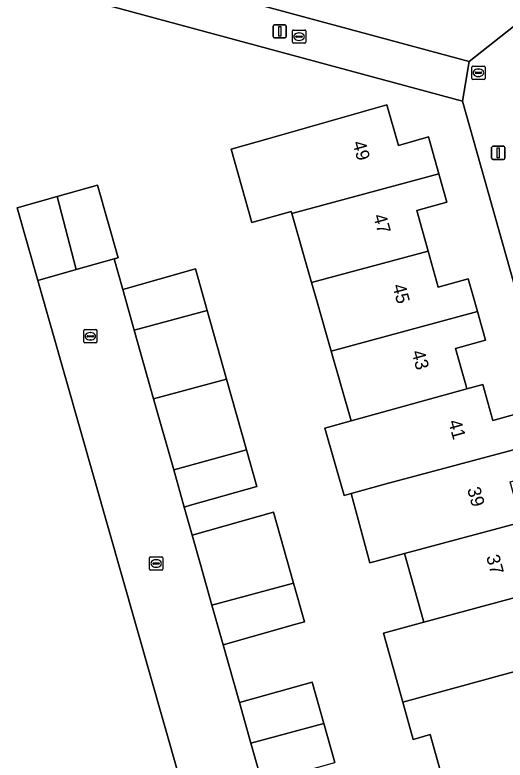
# Model space of a CAD drawing. Extents: x 159626 to 160723, y 388173 to 389416.
# Drawn here: x 160083.1 to 160120, y 388465 to 388521.2 of the extents above; entities that cross this region are included whole.
import ezdxf

# ---------------------------------------------------------------- set-up
doc = ezdxf.new("R2010")
doc.units = 0
for name, color, linetype in [('IMGEO_Brandkraan', 7, 'Continuous'), ('IMGEO_Erf', 7, 'Continuous'), ('IMGEO_Kolk', 7, 'Continuous'), ('IMGEO_Lichtmast', 7, 'Continuous'), ('IMGEO_Muur', 7, 'Continuous'), ('IMGEO_Pand', 7, 'Continuous'), ('IMGEO_Pand_nummerreeks', 7, 'Continuous'), ('IMGEO_Rijbaan_lokaal_open', 7, 'Continuous'), ('IMGEO_Voetpad_open', 7, 'Continuous')]:
    doc.layers.add(name, color=color, linetype=linetype)

msp = doc.modelspace()

# ---------------------------------------------------------------- linework, layer by layer
at = {"layer": 'IMGEO_Brandkraan'}
for p, q in [((160117.532, 388516.441), (160117.532, 388517.293)), ((160117.607, 388517.367), (160118.459, 388517.367)), ((160117.791, 388516.861), (160117.791, 388516.873)), ((160117.834, 388516.91), (160118.232, 388516.91)), ((160118.02, 388517.147), (160118.045, 388517.147)), ((160118.275, 388516.873), (160118.275, 388516.861)), ((160118.533, 388517.293), (160118.533, 388516.441)), ((160118.459, 388516.367), (160117.607, 388516.367)), ((160118.229, 388516.824), (160117.831, 388516.824)), ((160118.043, 388516.587), (160118.018, 388516.587))]:
    msp.add_line(p, q, dxfattribs=at)
for points in [[(160117.532, 388516.441), (160117.532, 388517.293)], [(160117.607, 388517.367), (160118.459, 388517.367)], [(160118.533, 388517.293), (160118.533, 388516.441)], [(160118.459, 388516.367), (160117.607, 388516.367)]]:
    msp.add_lwpolyline(points, dxfattribs=at)
for centre, radius, start, end in [((160117.609, 388517.291), 0.0765, 91.552, 178.448), ((160117.609, 388517.291), 0.0765, 91.552, 178.448), ((160117.831, 388516.87), 0.0403, 85.8775, 175.7526), ((160117.828, 388516.86), 0.0366, 178.938, 274.7102), ((160118.232, 388516.867), 0.043, 264.8664, 352.4533), ((160118.236, 388516.872), 0.0386, 1.7309, 96.639), ((160118.457, 388517.291), 0.0765, 1.552, 88.448), ((160118.457, 388517.291), 0.0765, 1.552, 88.448), ((160117.609, 388516.443), 0.0765, 181.552, 268.448), ((160117.609, 388516.443), 0.0765, 181.552, 268.448), ((160118.457, 388516.443), 0.0765, 271.552, 358.448), ((160118.457, 388516.443), 0.0765, 271.552, 358.448)]:
    msp.add_arc(centre, radius, start, end, dxfattribs=at)
for centre, major_axis, ratio, start_param, end_param in [((160118.019, 388516.867), (-0.387, 0.002), 0.722429, 4.712389, 7.853982), ((160118.044, 388516.867), (-0.39, 0.002), 0.717154, 1.570796, 4.712389)]:
    msp.add_ellipse(centre, major_axis=major_axis, ratio=ratio, start_param=start_param, end_param=end_param, dxfattribs=at)
at = {"layer": 'IMGEO_Erf'}
for points in [[(160068.183, 388531), (160117.33, 388517.709), (160160.975, 388552.212)], [(160124.595, 388462.323), (160130.611, 388465.651), (160128.765, 388472.373), (160120.983, 388500), (160116.838, 388514.716), (160068.858, 388527.703), (160051.036, 388517.975), (160056.074, 388500), (160074.428, 388434.513)], [(160116.486, 388459.468), (160114.4, 388466.915), (160113.11, 388466.545), (160112.321, 388469.361), (160110.864, 388474.562), (160113.91, 388475.385), (160112.457, 388480.571), (160109.842, 388479.869), (160108.438, 388485.103), (160107.907, 388484.954), (160106.457, 388490.029), (160108.425, 388490.581), (160106.917, 388495.859), (160105.734, 388500), (160105.441, 388501.026), (160103.952, 388506.239), (160103.906, 388506.401), (160100.954, 388505.559), (160099.375, 388511.088), (160102.327, 388511.93), (160111.125, 388514.442), (160112.001, 388511.375), (160114.267, 388512.023), (160115.051, 388509.228), (160115.649, 388507.094), (160113.387, 388506.458), (160114.247, 388503.393), (160115.007, 388500.682), (160117.269, 388501.317), (160117.639, 388500), (160117.963, 388498.844), (160118.569, 388496.685), (160116.31, 388496.05), (160117.079, 388493.311), (160117.167, 388492.996), (160118.369, 388493.328), (160119.129, 388490.62), (160121.391, 388491.255)], [(160097.525, 388456.458), (160084.795, 388501.192), (160083.243, 388506.677), (160086.26, 388507.531), (160089.305, 388508.393), (160090.857, 388502.908), (160090.557, 388502.823), (160091.2, 388500.518), (160096.681, 388502.065), (160097.571, 388498.911), (160099.034, 388493.729), (160100.537, 388488.402), (160101.32, 388485.628), (160096.321, 388484.217), (160095.839, 388484.081), (160096.442, 388481.96), (160102.579, 388483.686), (160104.086, 388478.325), (160104.905, 388475.413), (160104.25, 388475.228), (160098.769, 388473.681), (160100.006, 388469.315), (160105.487, 388470.862), (160106.367, 388467.742), (160107.196, 388464.804)]]:
    msp.add_lwpolyline(points, dxfattribs=at)
at = {"layer": 'IMGEO_Kolk'}
for p, q in [((160104.006, 388519.169), (160104.006, 388520.021)), ((160104.081, 388520.095), (160104.933, 388520.095)), ((160104.494, 388519.875), (160104.519, 388519.875)), ((160105.007, 388520.021), (160105.007, 388519.169)), ((160104.265, 388519.589), (160104.265, 388519.601)), ((160104.703, 388519.552), (160104.305, 388519.552)), ((160104.308, 388519.638), (160104.706, 388519.638)), ((160104.517, 388519.315), (160104.492, 388519.315)), ((160104.749, 388519.601), (160104.749, 388519.589)), ((160104.933, 388519.095), (160104.081, 388519.095)), ((160088.259, 388496.548), (160088.259, 388497.4)), ((160088.334, 388497.474), (160089.186, 388497.474)), ((160088.747, 388497.254), (160088.772, 388497.254)), ((160089.26, 388497.4), (160089.26, 388496.548)), ((160088.518, 388496.968), (160088.518, 388496.98)), ((160088.956, 388496.931), (160088.558, 388496.931)), ((160088.561, 388497.017), (160088.959, 388497.017)), ((160088.77, 388496.694), (160088.745, 388496.694)), ((160089.002, 388496.98), (160089.002, 388496.968)), ((160089.186, 388496.474), (160088.334, 388496.474)), ((160093.299, 388480.321), (160094.151, 388480.321)), ((160093.224, 388479.395), (160093.224, 388480.247)), ((160093.483, 388479.815), (160093.483, 388479.827)), ((160093.921, 388479.778), (160093.523, 388479.778)), ((160093.526, 388479.864), (160093.924, 388479.864)), ((160093.712, 388480.101), (160093.737, 388480.101)), ((160093.967, 388479.827), (160093.967, 388479.815)), ((160094.225, 388480.247), (160094.225, 388479.395)), ((160094.151, 388479.321), (160093.299, 388479.321)), ((160093.735, 388479.541), (160093.71, 388479.541))]:
    msp.add_line(p, q, dxfattribs=at)
for points in [[(160104.006, 388519.169), (160104.006, 388520.021)], [(160104.081, 388520.095), (160104.933, 388520.095)], [(160105.007, 388520.021), (160105.007, 388519.169)], [(160104.933, 388519.095), (160104.081, 388519.095)], [(160088.259, 388496.548), (160088.259, 388497.4)], [(160088.334, 388497.474), (160089.186, 388497.474)], [(160089.26, 388497.4), (160089.26, 388496.548)], [(160089.186, 388496.474), (160088.334, 388496.474)], [(160093.299, 388480.321), (160094.151, 388480.321)], [(160093.224, 388479.395), (160093.224, 388480.247)], [(160094.225, 388480.247), (160094.225, 388479.395)], [(160094.151, 388479.321), (160093.299, 388479.321)]]:
    msp.add_lwpolyline(points, dxfattribs=at)
for centre, radius, start, end in [((160104.083, 388520.019), 0.0765, 91.552, 178.448), ((160104.083, 388520.019), 0.0765, 91.552, 178.448), ((160104.931, 388520.019), 0.0765, 1.552, 88.448), ((160104.931, 388520.019), 0.0765, 1.552, 88.448), ((160104.083, 388519.171), 0.0765, 181.552, 268.448), ((160104.083, 388519.171), 0.0765, 181.552, 268.448), ((160104.305, 388519.598), 0.0403, 85.8775, 175.7526), ((160104.302, 388519.588), 0.0366, 178.938, 274.7102), ((160104.706, 388519.595), 0.043, 264.8664, 352.4533), ((160104.71, 388519.6), 0.0386, 1.7309, 96.639), ((160104.931, 388519.171), 0.0765, 271.552, 358.448), ((160104.931, 388519.171), 0.0765, 271.552, 358.448), ((160088.336, 388497.398), 0.0765, 91.552, 178.448), ((160088.336, 388497.398), 0.0765, 91.552, 178.448), ((160089.184, 388497.398), 0.0765, 1.552, 88.448), ((160089.184, 388497.398), 0.0765, 1.552, 88.448), ((160088.558, 388496.977), 0.0403, 85.8775, 175.7526), ((160088.555, 388496.967), 0.0366, 178.938, 274.7102), ((160088.959, 388496.974), 0.043, 264.8664, 352.4533), ((160088.963, 388496.979), 0.0386, 1.7309, 96.639), ((160088.336, 388496.55), 0.0765, 181.552, 268.448), ((160088.336, 388496.55), 0.0765, 181.552, 268.448), ((160089.184, 388496.55), 0.0765, 271.552, 358.448), ((160089.184, 388496.55), 0.0765, 271.552, 358.448), ((160093.301, 388480.245), 0.0765, 91.552, 178.448), ((160093.301, 388480.245), 0.0765, 91.552, 178.448), ((160094.149, 388480.245), 0.0765, 1.552, 88.448), ((160094.149, 388480.245), 0.0765, 1.552, 88.448), ((160093.523, 388479.824), 0.0403, 85.8775, 175.7526), ((160093.52, 388479.814), 0.0366, 178.938, 274.7102), ((160093.924, 388479.821), 0.043, 264.8664, 352.4533), ((160093.928, 388479.826), 0.0386, 1.7309, 96.639), ((160093.301, 388479.397), 0.0765, 181.552, 268.448), ((160093.301, 388479.397), 0.0765, 181.552, 268.448), ((160094.149, 388479.397), 0.0765, 271.552, 358.448), ((160094.149, 388479.397), 0.0765, 271.552, 358.448)]:
    msp.add_arc(centre, radius, start, end, dxfattribs=at)
for centre, major_axis, ratio, start_param, end_param in [((160104.493, 388519.595), (-0.387, 0.002), 0.722429, 4.712389, 7.853982), ((160104.518, 388519.595), (-0.39, 0.002), 0.717154, 1.570796, 4.712389), ((160088.746, 388496.974), (-0.387, 0.002), 0.722429, 4.712389, 7.853982), ((160088.771, 388496.974), (-0.39, 0.002), 0.717154, 1.570796, 4.712389), ((160093.711, 388479.821), (-0.387, 0.002), 0.722429, 4.712389, 7.853982), ((160093.736, 388479.821), (-0.39, 0.002), 0.717154, 1.570796, 4.712389)]:
    msp.add_ellipse(centre, major_axis=major_axis, ratio=ratio, start_param=start_param, end_param=end_param, dxfattribs=at)
at = {"layer": 'IMGEO_Lichtmast'}
for p, q in [((160102.549, 388519.595), (160102.549, 388520.395)), ((160102.549, 388520.395), (160102.549, 388519.595)), ((160102.649, 388520.495), (160103.439, 388520.495)), ((160103.439, 388520.495), (160102.649, 388520.495)), ((160103.539, 388520.395), (160103.539, 388519.595)), ((160103.539, 388519.595), (160103.539, 388520.395)), ((160103.439, 388519.495), (160102.649, 388519.495)), ((160102.649, 388519.495), (160103.439, 388519.495)), ((160119.134, 388511.314), (160119.924, 388511.314)), ((160119.924, 388511.314), (160119.134, 388511.314)), ((160119.034, 388510.414), (160119.034, 388511.214)), ((160119.034, 388511.214), (160119.034, 388510.414)), ((160120.024, 388511.214), (160120.024, 388510.414)), ((160120.024, 388510.414), (160120.024, 388511.214)), ((160119.924, 388510.314), (160119.134, 388510.314)), ((160119.134, 388510.314), (160119.924, 388510.314))]:
    msp.add_line(p, q, dxfattribs=at)
for points in [[(160102.969, 388520.37), (160103.119, 388520.37), (160103.119, 388519.62), (160102.969, 388519.62), (160102.969, 388520.37)], [(160119.454, 388511.189), (160119.604, 388511.189), (160119.604, 388510.439), (160119.454, 388510.439), (160119.454, 388511.189)]]:
    msp.add_lwpolyline(points, dxfattribs=at)
for centre, start, end in [((160102.649, 388520.395), 90, 180), ((160102.649, 388520.395), 90, 180), ((160103.439, 388520.395), 0, 90), ((160103.439, 388520.395), 360, 90), ((160102.649, 388519.595), 180, 270), ((160102.649, 388519.595), 180, 270), ((160103.439, 388519.595), 270, 0), ((160103.439, 388519.595), 270, 0), ((160119.134, 388511.214), 90, 180), ((160119.134, 388511.214), 90, 180), ((160119.924, 388511.214), 0, 90), ((160119.924, 388511.214), 360, 90), ((160119.134, 388510.414), 180, 270), ((160119.134, 388510.414), 180, 270), ((160119.924, 388510.414), 270, 0), ((160119.924, 388510.414), 270, 0)]:
    msp.add_arc(centre, 0.1, start, end, dxfattribs=at)
at = {"layer": 'IMGEO_Muur'}
for points in [[(160097.525, 388456.458), (160084.795, 388501.192)], [(160098.769, 388473.681), (160100.006, 388469.315)]]:
    msp.add_lwpolyline(points, dxfattribs=at)
at = {"layer": 'IMGEO_Pand'}
for points in [[(160103.952, 388506.239), (160115.051, 388509.228), (160114.267, 388512.023), (160112.001, 388511.375), (160111.125, 388514.442), (160102.327, 388511.93), (160099.375, 388511.088), (160100.954, 388505.559), (160103.906, 388506.401)], [(160103.952, 388506.239), (160105.441, 388501.026), (160114.247, 388503.393), (160113.387, 388506.458), (160115.649, 388507.094), (160115.051, 388509.228)], [(160086.26, 388507.531), (160087.69, 388502.011), (160090.557, 388502.823), (160090.857, 388502.908), (160089.305, 388508.393)], [(160086.26, 388507.531), (160083.243, 388506.677), (160084.795, 388501.192), (160087.69, 388502.011)], [(160114.247, 388503.393), (160105.441, 388501.026), (160105.734, 388500), (160106.917, 388495.859), (160117.963, 388498.844), (160117.639, 388500), (160117.269, 388501.317), (160115.007, 388500.682)], [(160097.571, 388498.911), (160096.681, 388502.065), (160091.2, 388500.518), (160092.071, 388497.432)], [(160099.034, 388493.729), (160097.571, 388498.911), (160092.071, 388497.432), (160093.535, 388492.243)], [(160116.31, 388496.05), (160118.569, 388496.685), (160117.963, 388498.844), (160106.917, 388495.859), (160108.425, 388490.581), (160117.167, 388492.996), (160117.079, 388493.311)], [(160100.537, 388488.402), (160099.034, 388493.729), (160093.535, 388492.243), (160095.047, 388486.886)], [(160121.391, 388491.255), (160119.129, 388490.62), (160118.369, 388493.328), (160117.167, 388492.996), (160108.425, 388490.581), (160106.457, 388490.029), (160107.907, 388484.954), (160108.438, 388485.103), (160110.987, 388485.817), (160122.085, 388488.785)], [(160108.438, 388485.103), (160109.842, 388479.869), (160112.457, 388480.571), (160121.287, 388482.94), (160120.43, 388485.989), (160122.692, 388486.624), (160122.085, 388488.785), (160110.987, 388485.817)], [(160100.537, 388488.402), (160095.047, 388486.886), (160095.839, 388484.081), (160096.321, 388484.217), (160101.32, 388485.628)], [(160104.086, 388478.325), (160102.579, 388483.686), (160096.442, 388481.96), (160097.066, 388479.738), (160097.928, 388476.673)], [(160124.315, 388480.848), (160122.053, 388480.213), (160121.287, 388482.94), (160112.457, 388480.571), (160113.91, 388475.385), (160125.007, 388478.383)], [(160104.086, 388478.325), (160097.928, 388476.673), (160098.769, 388473.681), (160104.25, 388475.228), (160104.905, 388475.413)], [(160123.343, 388475.579), (160125.615, 388476.217), (160125.007, 388478.383), (160113.91, 388475.385), (160110.864, 388474.562), (160112.321, 388469.361), (160124.184, 388472.586)], [(160124.807, 388470.402), (160127.069, 388471.036), (160126.461, 388473.205), (160124.184, 388472.586), (160112.321, 388469.361), (160113.11, 388466.545), (160114.4, 388466.915), (160116.486, 388459.468), (160126.452, 388464.539)], [(160106.367, 388467.742), (160105.487, 388470.862), (160100.006, 388469.315), (160100.871, 388466.248)], [(160106.367, 388467.742), (160100.871, 388466.248), (160101.715, 388463.257), (160107.196, 388464.804)]]:
    msp.add_lwpolyline(points, close=True, dxfattribs=at)
at = {"layer": 'IMGEO_Rijbaan_lokaal_open'}
msp.add_lwpolyline([(160092.071, 388497.432), (160091.2, 388500.518), (160090.557, 388502.823), (160087.69, 388502.011), (160084.795, 388501.192), (160097.525, 388456.458), (160099.774, 388448.551), (160105.072, 388451.472), (160101.715, 388463.257), (160100.871, 388466.248), (160100.006, 388469.315), (160098.769, 388473.681), (160097.928, 388476.673), (160097.066, 388479.738), (160096.442, 388481.96), (160095.839, 388484.081), (160095.047, 388486.886), (160093.535, 388492.243)], close=True, dxfattribs=at)
at = {"layer": 'IMGEO_Voetpad_open'}
msp.add_lwpolyline([(160160.975, 388552.212), (160117.33, 388517.709), (160116.838, 388514.716), (160120.983, 388500), (160128.765, 388472.373), (160130.611, 388465.651), (160131.302, 388463.119), (160132.71, 388458.055), (160135.679, 388459.706), (160133.952, 388465.818), (160134.433, 388465.953), (160133.41, 388469.46)], dxfattribs=at)
msp.add_lwpolyline([(160068.183, 388531), (160069.35, 388529.524), (160068.858, 388527.703), (160116.838, 388514.716), (160117.33, 388517.709)], close=True, dxfattribs=at)

# ---------------------------------------------------------------- texts
at = {"layer": 'IMGEO_Pand_nummerreeks'}
for s, rotation, p in [('49', 285.7764, (160108.525, 388511.583)), ('47', 285.7764, (160110.085, 388506.059)), ('45', 284.7749, (160111.542, 388500.79)), ('43', 285.6931, (160112.977, 388495.784)), ('41', 285.6874, (160115.748, 388490.531)), ('39', 285.6864, (160117.176, 388485.446)), ('37', 285.6301, (160118.611, 388480.333))]:
    msp.add_text(s, height=1, rotation=rotation, dxfattribs=at).set_placement(p)

doc.saveas('drawing.dxf')
